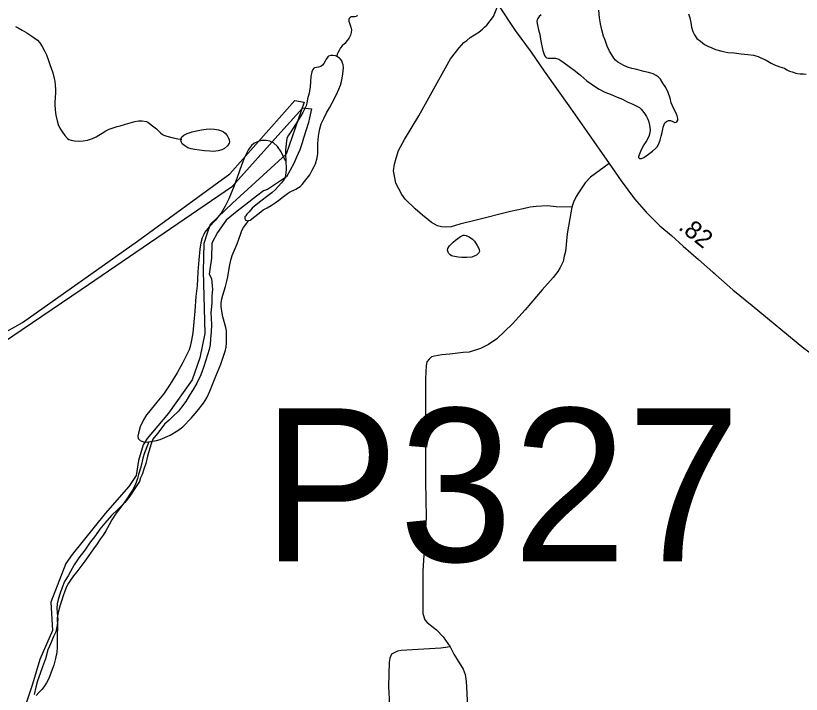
# Model space of a CAD drawing. Extents: x 2220236 to 2384410, y 720751 to 894131.
# Drawn here: x 2334853 to 2340319, y 837260 to 841986 of the extents above; entities that cross this region are included whole.
import ezdxf

# ---------------------------------------------------------------- set-up
doc = ezdxf.new("R2010")
doc.units = 0
doc.layers.add('Default', color=7, linetype='Continuous')

msp = doc.modelspace()

# ---------------------------------------------------------------- linework, layer by layer
at = {"layer": 'Default'}
for points in [[(2338722.8, 840652.6), (2338612.8, 840655.2), (2338550.7, 840662.4), (2338474.9, 840657.5), (2338432.8, 840653), (2338382.9, 840640.5), (2338295.2, 840623.4), (2338057.9, 840562.6), (2337944.4, 840535.2), (2337882.8, 840516.5), (2337846.6, 840514.2), (2337816.8, 840515.8), (2337788.6, 840523.4), (2337746.3, 840544.9), (2337683.8, 840596.2), (2337633.1, 840641.5), (2337562.4, 840708.6), (2337540, 840740.3), (2337497.2, 840819.8), (2337482.1, 840905.7), (2337487.6, 840951.7), (2337499.1, 840993.8), (2337516.5, 841047.9), (2337557.4, 841124.4), (2337657.5, 841287.6), (2337878.5, 841686), (2337939.6, 841762.7), (2337971.2, 841799.2), (2337993, 841813.3), (2338014.8, 841833.6), (2338076.2, 841872.4), (2338100, 841892.8), (2338113.8, 841906.9), (2338131.7, 841919.1), (2338177.1, 841979.5), (2338209.8, 842060.7)], [(2338209.8, 842060.7), (2338328.1, 841883.5), (2338440.2, 841732.5), (2338531, 841599.9), (2338713.3, 841343.2), (2338826.7, 841179.1), (2338981.9, 840957.4), (2339065.7, 840835.2), (2339158.2, 840711.3), (2339240.2, 840617), (2339334.4, 840522.7), (2339416.4, 840454.6), (2339496.6, 840381.3), (2339604.8, 840288.8), (2339725.2, 840182.3), (2339843.8, 840077.6), (2339978.5, 839967.9), (2340338.1, 839670.2), (2340581.8, 839494.5), (2340703.1, 839410.7), (2340970, 839229.1), (2341078.2, 839152.3), (2341254.4, 839035.3)], [(2337231.3, 841989.7), (2337227.6, 841984), (2337223.5, 841979.6), (2337211.4, 841977.4), (2337195.7, 841977.8), (2337185.5, 841977.4), (2337179.4, 841972.8), (2337173.8, 841967), (2337169.8, 841959.3), (2337171.9, 841948.9), (2337178, 841926.8), (2337184.5, 841905.1), (2337188.5, 841887.2), (2337187, 841869.1), (2337183.1, 841851.6), (2337173.4, 841831.5), (2337159.4, 841812.8), (2337141.9, 841792.4), (2337123.8, 841776.3), (2337112.6, 841762.7), (2337102.5, 841744.2), (2337094.6, 841728.1), (2337090.7, 841718.1), (2337086.7, 841705.8), (2337085.1, 841703.1)], [(2338509.3, 841991.1), (2338495.6, 841980.7), (2338489.7, 841973.3), (2338485.7, 841967.2), (2338481.8, 841956.5), (2338480, 841945), (2338484.3, 841921.2), (2338490.6, 841887), (2338499.4, 841855.5), (2338505.4, 841822.9), (2338509.7, 841796.8), (2338516.3, 841764.9), (2338520.4, 841743.1), (2338532.7, 841709.2), (2338539, 841699.6), (2338547.2, 841691.7), (2338561, 841689.6), (2338575.1, 841690.2), (2338597.1, 841690.5), (2338608.9, 841690), (2338631.2, 841682.7), (2338647.3, 841675.1), (2338669.3, 841658.9), (2338703.9, 841631.5), (2338748.2, 841599.8), (2338784.6, 841568.5), (2338827.1, 841533.1), (2338857.2, 841511.4), (2338881.5, 841495.3), (2338913.8, 841474.3), (2338953.4, 841454.6), (2338996.1, 841436.7), (2339038.5, 841419.7), (2339074.6, 841403.8), (2339106.8, 841386.4), (2339130.8, 841376.5), (2339152.9, 841366.9)], [(2339440.6, 841242.5), (2339448.4, 841244.4), (2339454.5, 841246.3), (2339460.3, 841258.7), (2339460.1, 841270.2), (2339455.8, 841288.1), (2339445.6, 841312.3), (2339431.3, 841342.2), (2339414.9, 841379.9), (2339406.4, 841411.8), (2339392, 841452.2), (2339377.5, 841485.1), (2339357.1, 841517.1), (2339339, 841543.6), (2339324.6, 841559.4), (2339310.7, 841568.7), (2339288.6, 841580.9), (2339256.3, 841590.1), (2339224.2, 841597.9), (2339176, 841611.4), (2339139.6, 841619.1), (2339109, 841628.4), (2339085.7, 841638.2), (2339067.5, 841648), (2339043.3, 841663.4), (2339027.6, 841677.5), (2339015.2, 841691.2), (2339000.9, 841712.6), (2338984.4, 841739.1), (2338968.2, 841774.6), (2338953.6, 841816.6), (2338943.3, 841844.1), (2338930.7, 841887.9), (2338922.1, 841930.2), (2338915.8, 841971.7), (2338911, 842025.6)], [(2339535.3, 841999.6), (2339543.7, 841971.1), (2339551.2, 841939.6), (2339556.6, 841906), (2339565, 841876.1), (2339577.1, 841852), (2339593.5, 841828), (2339617.3, 841808.3), (2339646.1, 841786.5), (2339670, 841772.7), (2339696.4, 841761.7), (2339722.5, 841749.6), (2339766.6, 841738.3), (2339808.6, 841730.8), (2339852.7, 841727.1), (2339900.9, 841721.5), (2339947, 841716.1), (2339986.9, 841711.2), (2340019.2, 841701)], [(2334850.3, 841911.4), (2334870.4, 841901.4), (2334896.6, 841886), (2334930.6, 841866.1), (2334965, 841842.9), (2334981.2, 841831.4), (2335003.2, 841814.9), (2335021.7, 841797.6), (2335037.8, 841771.4), (2335056.3, 841737.6), (2335066.4, 841714.1), (2335079, 841680.2), (2335089.2, 841646.1), (2335099.8, 841620.3), (2335110, 841588.9), (2335120.5, 841548.9), (2335123.9, 841529.4), (2335127.3, 841502.6), (2335129.1, 841473.1), (2335129.8, 841456.7), (2335126.2, 841409), (2335125.4, 841388.3), (2335124.6, 841366.9), (2335127.2, 841328.6), (2335131.6, 841292.7), (2335140.1, 841252.7), (2335148.3, 841229.4), (2335160.9, 841202.7), (2335178.1, 841174.8), (2335195.5, 841151.6), (2335213.7, 841131.9), (2335223.5, 841124.1), (2335237.8, 841119.8), (2335261.6, 841114.2), (2335291.9, 841112.8), (2335321.7, 841113.4), (2335351.7, 841119.5), (2335387.6, 841131.5), (2335411.5, 841142.3), (2335431.3, 841154.6), (2335455, 841168.7), (2335481, 841184.6), (2335502.8, 841196.9), (2335522.9, 841203.7), (2335536.8, 841207.5), (2335558.2, 841213.3), (2335578.7, 841219.7), (2335616.3, 841230.5), (2335648.4, 841239), (2335682.1, 841249.6), (2335708.2, 841253.9), (2335732.2, 841253.9), (2335762.2, 841250.2), (2335771.6, 841245.7), (2335804.5, 841218.5), (2335833, 841197.3), (2335861, 841169.9), (2335874.6, 841158), (2335883.3, 841153.4), (2335905.3, 841146.1), (2335947.7, 841136.4), (2335981.5, 841128.9), (2336002.3, 841125.5)], [(2336474.2, 840558.9), (2336484.5, 840561.9), (2336494.4, 840568.9), (2336506.4, 840580.9), (2336545.9, 840611.1), (2336574.2, 840632.9), (2336601.5, 840647.8), (2336629.4, 840664.7), (2336657.2, 840682.9), (2336682.7, 840701.3), (2336716.4, 840727.3), (2336743.8, 840747.2), (2336758.2, 840756), (2336801.9, 840778.4), (2336820.2, 840789), (2336831.7, 840796.7), (2336845.9, 840811.4), (2336863.4, 840831.8), (2336880.9, 840853.9), (2336898.7, 840876.6), (2336914.3, 840904.5), (2336930.1, 840934.7), (2336937.8, 840954.7), (2336951.2, 840996.2), (2336954.9, 841026.6), (2336954.5, 841052.8), (2336956.2, 841090.6), (2336957.9, 841122.9), (2336959.5, 841148.2), (2336963.3, 841174.6), (2336968.9, 841198.8), (2336977.4, 841232), (2336996.1, 841271.2), (2337015.6, 841309), (2337035.2, 841343.3), (2337054.7, 841379.6), (2337083.9, 841436.6), (2337101.7, 841474), (2337113.4, 841502.4), (2337120.8, 841528.3), (2337124.8, 841552.1), (2337128.2, 841580.2), (2337132, 841601), (2337133.7, 841622.4), (2337131.4, 841646.9), (2337127.4, 841656.6), (2337121.2, 841672.8), (2337113.2, 841682.3), (2337105, 841690.2), (2337094.9, 841697.9), (2337085.1, 841703.1)], [(2337085.1, 841703.1), (2337078.8, 841706.1), (2337058.9, 841709.6), (2337044.8, 841709.7), (2337029, 841703.5), (2337024.9, 841699), (2337013.1, 841683.1), (2337005.1, 841668.7), (2336997.6, 841652.9), (2336987.6, 841641), (2336975.7, 841633), (2336959.9, 841626.8), (2336945.9, 841624.6), (2336931.9, 841622.4), (2336927.7, 841620.5), (2336919.9, 841610.4), (2336914, 841594.4), (2336906.4, 841562.2), (2336903, 841526), (2336901.5, 841489.8), (2336894, 841447.5), (2336884.2, 841407.7), (2336878.8, 841378), (2336873.1, 841357.4), (2336863.2, 841335.6), (2336851.6, 841312.8), (2336833.8, 841283.6), (2336798.6, 841228.6), (2336782.9, 841202.7), (2336757.3, 841163.9), (2336747.5, 841146.1), (2336740.3, 841130.4), (2336736, 841113.8), (2336734.2, 841094), (2336732.5, 841071.6), (2336730.6, 841046.3), (2336729.1, 841011.8), (2336731.5, 840984), (2336732.6, 840974.2)], [(2340019.2, 841701), (2340042.9, 841690.5), (2340075.1, 841675.4), (2340109.7, 841654.5), (2340132.2, 841643.3), (2340169.8, 841630.7), (2340202, 841619.9), (2340218.2, 841609.7), (2340238.3, 841600), (2340256.3, 841594.2), (2340280.6, 841586), (2340293.1, 841584.2), (2340310.6, 841582.3), (2340334.6, 841581), (2340352.4, 841579.1)], [(2334756.3, 839767.8), (2334899.1, 839850.2), (2335701.1, 840416.4), (2336343.8, 840883.7), (2336794.3, 841394.9), (2336860.2, 841383.9), (2336733.8, 841021.1), (2336360.3, 840680.3), (2336206.5, 840531.9), (2336184.5, 840471.4), (2336162.6, 840399.9), (2336157.1, 840207.5), (2336168.1, 839773.3), (2336135.1, 839602.9), (2336080.2, 839448.9), (2335915.4, 839218.1), (2335767.1, 839042.2), (2335739.6, 838998.2), (2335706.6, 838888.2), (2335690.2, 838783.8), (2335640.7, 838706.8), (2335475.9, 838519.9), (2335245.2, 838232.4), (2335201.3, 838171.9), (2335096.9, 837902.6), (2335107.9, 837704.7), (2335020, 837501.3), (2334970.6, 837330.9), (2334926.6, 837198.9)], [(2332985.8, 838505.2), (2335308.5, 840079.6), (2336361.2, 840799.8), (2336697.5, 841174.4), (2336850, 841344.6), (2336911.2, 841338.1), (2336897.5, 841273.7), (2336890.8, 841242.8), (2336856.2, 841133.6), (2336845, 841099.9), (2336828.8, 841052.1), (2336806.2, 840999.7), (2336788.2, 840957.3), (2336738.2, 840864.7), (2336626.2, 840789.1), (2336603.8, 840776.4), (2336577.2, 840765.2), (2336527.2, 840728.6), (2336455.2, 840671.7), (2336393.5, 840623.6), (2336316.5, 840563), (2336257, 840477.2), (2336217.8, 840401.7), (2336216, 840296.9), (2336198.2, 840186.1), (2336215.2, 840156.8), (2336221.2, 840079.6), (2336218.2, 840035.3), (2336217.5, 839984.9), (2336209.8, 839916.3), (2336213.2, 839878.7), (2336215.8, 839834.2), (2336212, 839783.4), (2336209.2, 839735.7), (2336205.8, 839697.2), (2336198.8, 839661.1), (2336187.2, 839625), (2336175.2, 839586.1), (2336159.5, 839535.9), (2336139.8, 839483.8), (2336112, 839427.1), (2336086.8, 839383.7), (2336061, 839344.2), (2336036.8, 839298.1), (2336007.5, 839259.8), (2335984.5, 839231.6), (2335947, 839195.8), (2335922.5, 839171.2), (2335889, 839141.8), (2335862, 839106.8), (2335839.5, 839076.2), (2335806.2, 839037.1), (2335792.8, 838998.2), (2335770.8, 838919.1), (2335758, 838867), (2335744.5, 838826.9), (2335733, 838791.1), (2335720.5, 838766.6), (2335713.8, 838742.9), (2335686, 838699.1), (2335648, 838639.2), (2335611, 838594.6), (2335561.5, 838544.6), (2335519.2, 838506.2), (2335472.5, 838451.5), (2335438, 838409.6), (2335407, 838366.6), (2335367.2, 838312.7), (2335333.5, 838263.2), (2335292, 838210.5), (2335259.8, 838162.2), (2335233.8, 838116), (2335217, 838085.9), (2335193.2, 838046.4), (2335176.8, 838004.3), (2335161, 837965.3), (2335147.2, 837921.2), (2335141, 837890.2), (2335138.8, 837859.5), (2335141.8, 837827.8), (2335146.2, 837781.1), (2335142.2, 837740.9), (2335131.8, 837695.2), (2335115.8, 837662.2), (2335100.8, 837626.9), (2335087.8, 837596), (2335076.2, 837569.1), (2335059.5, 837506.9), (2335039.8, 837451.9), (2335023, 837404.1), (2335005.2, 837352.8), (2334992.2, 837308.6), (2334980, 837259.2)], [(2332985.8, 838505.2), (2335308.5, 840079.6), (2336361.2, 840799.8), (2336697.5, 841174.4), (2336850, 841344.6), (2336911.2, 841338.1), (2336897.5, 841273.7), (2336890.8, 841242.8), (2336856.2, 841133.6), (2336845, 841099.9), (2336828.8, 841052.1), (2336806.2, 840999.7), (2336788.2, 840957.3), (2336738.2, 840864.7), (2336626.2, 840789.1), (2336603.8, 840776.4), (2336577.2, 840765.2), (2336527.2, 840728.6), (2336455.2, 840671.7), (2336393.5, 840623.6), (2336316.5, 840563), (2336257, 840477.2), (2336217.8, 840401.7), (2336216, 840296.9), (2336198.2, 840186.1), (2336215.2, 840156.8), (2336221.2, 840079.6), (2336218.2, 840035.3), (2336217.5, 839984.9), (2336209.8, 839916.3), (2336213.2, 839878.7), (2336215.8, 839834.2), (2336212, 839783.4), (2336209.2, 839735.7), (2336205.8, 839697.2), (2336198.8, 839661.1), (2336187.2, 839625), (2336175.2, 839586.1), (2336159.5, 839535.9), (2336139.8, 839483.8), (2336112, 839427.1), (2336086.8, 839383.7), (2336061, 839344.2), (2336036.8, 839298.1), (2336007.5, 839259.8), (2335984.5, 839231.6), (2335947, 839195.8), (2335922.5, 839171.2), (2335889, 839141.8), (2335862, 839106.8), (2335839.5, 839076.2), (2335806.2, 839037.1), (2335792.8, 838998.2), (2335770.8, 838919.1), (2335758, 838867), (2335744.5, 838826.9), (2335733, 838791.1), (2335720.5, 838766.6), (2335713.8, 838742.9), (2335686, 838699.1), (2335648, 838639.2), (2335611, 838594.6), (2335561.5, 838544.6), (2335519.2, 838506.2), (2335472.5, 838451.5), (2335438, 838409.6), (2335407, 838366.6), (2335367.2, 838312.7), (2335333.5, 838263.2), (2335292, 838210.5), (2335259.8, 838162.2), (2335233.8, 838116), (2335217, 838085.9), (2335193.2, 838046.4), (2335176.8, 838004.3), (2335161, 837965.3), (2335147.2, 837921.2), (2335141, 837890.2), (2335138.8, 837859.5), (2335141.8, 837827.8), (2335146.2, 837781.1), (2335142.2, 837740.9), (2335131.8, 837695.2), (2335115.8, 837662.2), (2335100.8, 837626.9), (2335087.8, 837596), (2335076.2, 837569.1), (2335059.5, 837506.9), (2335039.8, 837451.9), (2335023, 837404.1), (2335005.2, 837352.8), (2334992.2, 837308.6), (2334980, 837259.2)], [(2339152.9, 841366.9), (2339175, 841357), (2339192.8, 841345.6), (2339205.4, 841335.3), (2339223.8, 841311.4), (2339242, 841283.6), (2339252.2, 841265.9), (2339258.6, 841246.5), (2339262.8, 841224.4), (2339267.1, 841191.7), (2339265.3, 841170.3), (2339257.5, 841143.7), (2339242, 841113.6), (2339224.4, 841085.9), (2339212.5, 841065.7), (2339201, 841041.3), (2339191.2, 841017.3), (2339187.5, 841003), (2339187.4, 840997.4), (2339193.5, 840991.1), (2339207.7, 840990.7), (2339223.5, 840997.9), (2339257.3, 841022.3), (2339285, 841042.5), (2339306.8, 841063), (2339316.6, 841072.3), (2339326.4, 841089.1), (2339338, 841119.1), (2339345, 841147.3), (2339351.2, 841173.2), (2339355.2, 841195.3), (2339358.9, 841209.6), (2339365, 841228.6), (2339370.5, 841239.6), (2339382.5, 841249.9), (2339394.4, 841256), (2339408.2, 841255.9), (2339424.6, 841248.4), (2339434.6, 841244.5), (2339440.6, 841242.5)], [(2336002.3, 841125.5), (2336002.2, 841128.1), (2336009.5, 841141.5), (2336023.8, 841154.2), (2336046.6, 841165), (2336079.6, 841177.2), (2336110.5, 841185), (2336145.3, 841192), (2336177.7, 841195), (2336207.1, 841197.2), (2336237.1, 841195.1), (2336263.5, 841191.3), (2336284.8, 841184.6), (2336299.5, 841178), (2336311.4, 841167.7), (2336323.9, 841151.8), (2336334.5, 841133.5), (2336338.2, 841122.1), (2336339.5, 841107.4), (2336338.5, 841098.2), (2336326.8, 841080.7), (2336304.6, 841062.3), (2336286.9, 841051.8), (2336261, 841045.1), (2336229.3, 841041.2), (2336204, 841041.8), (2336167.1, 841044.6), (2336097.2, 841053.2), (2336073.6, 841059.5), (2336050.7, 841066.7), (2336028.8, 841080.6), (2336010.5, 841094.6), (2336006.6, 841102), (2336004.2, 841110.1), (2336002.3, 841125.5)], [(2336732.6, 840974.2), (2336720, 840993.3), (2336699.1, 841036.8), (2336675, 841074.2), (2336646.7, 841100.3), (2336620.3, 841111.4), (2336596.4, 841116.9), (2336564.2, 841117.3), (2336540.2, 841110.7), (2336510.6, 841096.4), (2336492.8, 841082.5), (2336473, 841053.8), (2336445.7, 840999.2), (2336424.2, 840945.1), (2336393.3, 840859.2), (2336372, 840800.9), (2336335, 840710.1), (2336309.9, 840659.8), (2336282.3, 840611.8), (2336269.2, 840594.8), (2336241, 840560.8), (2336199.5, 840516.5), (2336169.9, 840478.5), (2336160.7, 840462.4), (2336150.5, 840440), (2336141.4, 840405.1), (2336133.4, 840359.5), (2336126.3, 840285.4), (2336119.2, 840201.4), (2336114.3, 840105.3), (2336107.1, 840031.2), (2336098.6, 839927.5), (2336093.3, 839855), (2336086.3, 839777.6), (2336077, 839725.4), (2336067.5, 839683.3), (2336059.7, 839659), (2336046.7, 839631.6), (2336016.6, 839571.9), (2335975.6, 839499.7), (2335928.7, 839419), (2335881.2, 839350.7), (2335834, 839294.6), (2335776.8, 839223.4), (2335763.1, 839205.4), (2335741.5, 839171.1), (2335717.9, 839122.5), (2335706.6, 839078.4), (2335703.6, 839056.9), (2335705.2, 839040.6), (2335719.2, 839026.4), (2335741.3, 839017.4), (2335755.5, 839015.7), (2335779.3, 839018.3)], [(2336002.3, 841125.5), (2336007.6, 841125)], [(2336732.6, 840974.2), (2336733.5, 840966), (2336734.1, 840928.3), (2336734.3, 840915.8), (2336732.3, 840892.1), (2336730.6, 840877.9), (2336727.1, 840858.1), (2336715.1, 840839.5), (2336701.4, 840821.9), (2336679.7, 840797.1), (2336659.9, 840776.6), (2336634.3, 840752.5), (2336606.9, 840731.1), (2336558.8, 840695.3), (2336525.1, 840669.3), (2336498.8, 840646.2), (2336477.9, 840620.7), (2336461.9, 840602.7), (2336454.1, 840592.5), (2336448.2, 840584.1), (2336446.4, 840578.4), (2336446.4, 840572.5), (2336450.3, 840564.5), (2336464.7, 840558.5), (2336474.2, 840558.9)], [(2338981.9, 840957.4), (2338852.8, 840861.4), (2338814.5, 840823), (2338769.5, 840753), (2338751.9, 840726.9), (2338734.4, 840686.7), (2338722.8, 840652.6)], [(2338722.8, 840652.6), (2338707.8, 840574.4), (2338691, 840466.3), (2338678.6, 840344.1), (2338668.9, 840312.1), (2338661.4, 840274), (2338641.9, 840231.7), (2338626.2, 840205.5), (2338592.7, 840163.1), (2338515.8, 840076.3), (2338397.5, 839936.8), (2338310.6, 839839.8), (2338199.9, 839734.7), (2338142.4, 839695.9), (2338086.7, 839669.2), (2338009.2, 839642.2), (2337967.2, 839639.7), (2337873.2, 839628.7), (2337817.4, 839624), (2337767.5, 839615.3), (2337745.6, 839609.2), (2337729.8, 839595), (2337714, 839574.7), (2337708.4, 839550.7), (2337703.4, 839456.6), (2337704.8, 839016.9), (2337704, 838742.9), (2337709.2, 838490.7), (2337684.8, 838117.1), (2337684.8, 837823.8), (2337699.6, 837779.1), (2337716.2, 837760.9), (2337780.8, 837708.6), (2337827.9, 837659.7), (2337876.7, 837591.6)], [(2335779.3, 839018.3), (2335790.7, 839019.5), (2335832.1, 839027.1), (2335857.1, 839034.7), (2335926.7, 839065.4), (2335980.3, 839096.1), (2336016, 839122.2), (2336073.6, 839183), (2336114.9, 839231.3), (2336160.2, 839288.3), (2336181.6, 839325.3), (2336203.1, 839370.5), (2336246, 839475.6), (2336279, 839559.7), (2336302.1, 839622.3), (2336312.5, 839655.6), (2336317.5, 839677.8), (2336320.3, 839707.4), (2336320.7, 839744.5), (2336319.5, 839790.4), (2336315.8, 839815.6), (2336294.8, 839887.9), (2336286.6, 839928.6), (2336282, 839959.6), (2336282.9, 839978.3), (2336285.4, 840005.7), (2336293.2, 840039.5), (2336312.4, 840100.3), (2336321.7, 840137.5), (2336327.7, 840166.6), (2336340.8, 840240), (2336349.9, 840283), (2336360, 840316.3), (2336392.8, 840397.4), (2336416.1, 840461.3), (2336427.1, 840489), (2336437.4, 840509.8), (2336455.2, 840531.9), (2336471, 840555.5), (2336474.2, 840558.9)], [(2337857.1, 840353.9), (2337860.6, 840365.5), (2337871.1, 840382.3), (2337884.9, 840398.3), (2337896.2, 840409.6), (2337913.1, 840423.4), (2337928.4, 840434.6), (2337940.4, 840444.3), (2337952.3, 840450.3), (2337966.5, 840456.8), (2337975.4, 840457.2), (2337986.3, 840455), (2338008.6, 840447), (2338032.6, 840429), (2338044.7, 840415.7), (2338064.9, 840385.3), (2338073.1, 840369.9), (2338077.2, 840357.9), (2338080, 840344.9), (2338074.9, 840334.9), (2338058.8, 840319.4), (2338048.2, 840313.1), (2338027.5, 840305), (2337991.6, 840300.9), (2337957.1, 840302.2), (2337931.7, 840304.4), (2337895.6, 840311.8), (2337886, 840314.7), (2337875.6, 840320.2), (2337867.3, 840329.7), (2337861.7, 840339.9), (2337857.1, 840353.9)], [(2339708.4, 840197.2), (2339725.2, 840182.3), (2339843.8, 840077.6), (2339978.5, 839967.9), (2340338.1, 839670.2), (2340581.8, 839494.5), (2340703.1, 839410.7), (2340970, 839229.1), (2341078.2, 839152.3), (2341254.4, 839035.3)], [(2335779.3, 839018.3), (2335749.9, 838942.3), (2335738.4, 838904.1), (2335730.9, 838869.3), (2335721.1, 838835.4), (2335707.9, 838791.2), (2335700.1, 838763), (2335690.4, 838735.7), (2335680.6, 838711.4), (2335665.1, 838681.2), (2335647.2, 838652.6), (2335629.8, 838628.9), (2335604.2, 838590.1), (2335574.5, 838552.1), (2335547.1, 838515.5), (2335521.6, 838475.1), (2335502, 838439.2), (2335480.4, 838398.9), (2335460.9, 838368.6), (2335441.1, 838340.5), (2335419.4, 838307.8), (2335393.9, 838273.9), (2335360.4, 838225.6), (2335333.1, 838186.8), (2335305.5, 838148.9), (2335277.8, 838112.3), (2335254.3, 838084.4), (2335234.4, 838055.7), (2335220.9, 838033.8), (2335205.2, 838007.6), (2335193.6, 837979.2), (2335181.8, 837945.2), (2335168.5, 837902.7), (2335160.5, 837874.4), (2335153, 837848.9), (2335145.4, 837817.4), (2335141.8, 837792.6), (2335142.5, 837728.6), (2335141.2, 837671.1), (2335141.8, 837617), (2335141.4, 837586.5), (2335138.4, 837554.5), (2335129.2, 837508.2), (2335116.9, 837461.7), (2335100.2, 837414.1), (2335082.6, 837370.1), (2335067.1, 837339.9), (2335051.4, 837315.3), (2335033.6, 837293.2), (2335014.1, 837272.7), (2334994.3, 837250.6)], [(2337876.7, 837591.6), (2337811.9, 837580.6), (2337536.2, 837565.4), (2337510.2, 837560.9), (2337468.5, 837538.4), (2337457, 837512.3), (2337451.1, 837484.2), (2337447.3, 837314.2), (2337452.8, 837184.4)], [(2337876.7, 837591.6), (2337901.1, 837539.2), (2337923.8, 837502.5), (2337967.4, 837434.5), (2337979.6, 837397.8), (2337988.4, 837348.9), (2337991.9, 837266.9), (2337998.8, 837106.3), (2338016.3, 836821.7), (2338030.2, 836434.1)]]:
    msp.add_lwpolyline(points, dxfattribs=at)

# ---------------------------------------------------------------- texts
msp.add_text('.82', height=125, rotation=321.7602, dxfattribs=at).set_placement((2339458, 840502.6))
msp.add_text('P327', height=1066.27, dxfattribs=at).set_placement((2336568.2, 838185))

doc.saveas('drawing.dxf')
